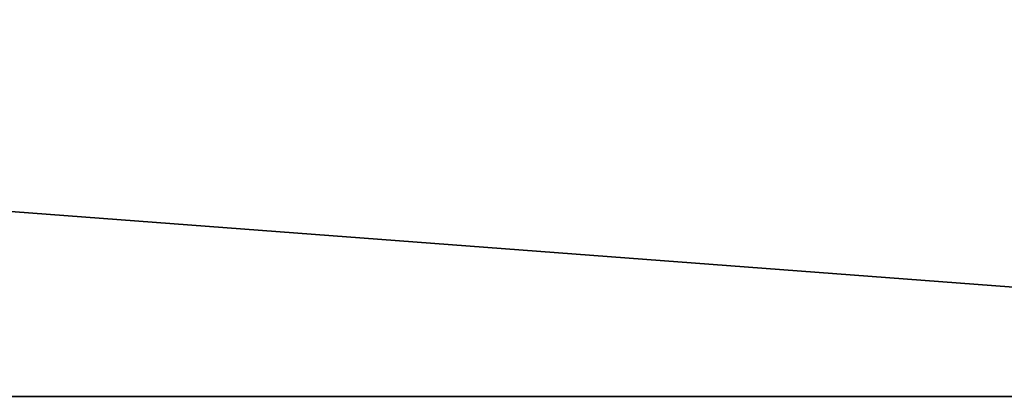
# Model space of a CAD drawing. Header units: millimetres. Extents: x -150 to 150, y -85 to 1149.
# Tile 344 of 656: x -70.987 to -69.943, y 1007.9 to 1008.3. Entities that reach past the tile are written whole.
import ezdxf

# ---------------------------------------------------------------- set-up
doc = ezdxf.new("R2010")
doc.units = ezdxf.units.MM
doc.header["$LTSCALE"] = 21.359881
doc.layers.add('9022', color=7, linetype='CONTINUOUS')
doc.layers.add('9025', color=7, linetype='CONTINUOUS')

msp = doc.modelspace()

# ---------------------------------------------------------------- linework, layer by layer
at = {"layer": '9022', "linetype": 'CONTINUOUS'}
for points in [[(-88.4338, 1007.9, 178.5674), (-68.3994, 1007.9, 166.2524), (-88.2611, 1007.9, 421.5576), (-88.4338, 1007.9, 178.5674)], [(-88.2611, 1007.9, 421.5576), (-68.3994, 1007.9, 166.2524), (-68.2333, 1007.9, 433.8322), (-88.2611, 1007.9, 421.5576)]]:
    msp.add_3dface(points, dxfattribs=at)
at = {"layer": '9025', "linetype": 'CONTINUOUS'}
for points in [[(-68.3994, 1007.9, 166.2524), (-88.4338, 1007.9, 178.5674), (-88.2611, 1009.4, 178.4424), (-68.3994, 1007.9, 166.2524)], [(-88.2611, 1007.9, 421.5576), (-68.3994, 1009.4, 433.7476), (-88.4338, 1009.4, 421.4326), (-88.2611, 1007.9, 421.5576)], [(-68.3994, 1007.9, 166.2524), (-88.2611, 1009.4, 178.4424), (-68.2333, 1009.4, 166.1678), (-68.3994, 1007.9, 166.2524)], [(-88.2611, 1007.9, 421.5576), (-68.2333, 1007.9, 433.8322), (-68.3994, 1009.4, 433.7476), (-88.2611, 1007.9, 421.5576)]]:
    msp.add_3dface(points, dxfattribs=at)

doc.saveas('drawing.dxf')
